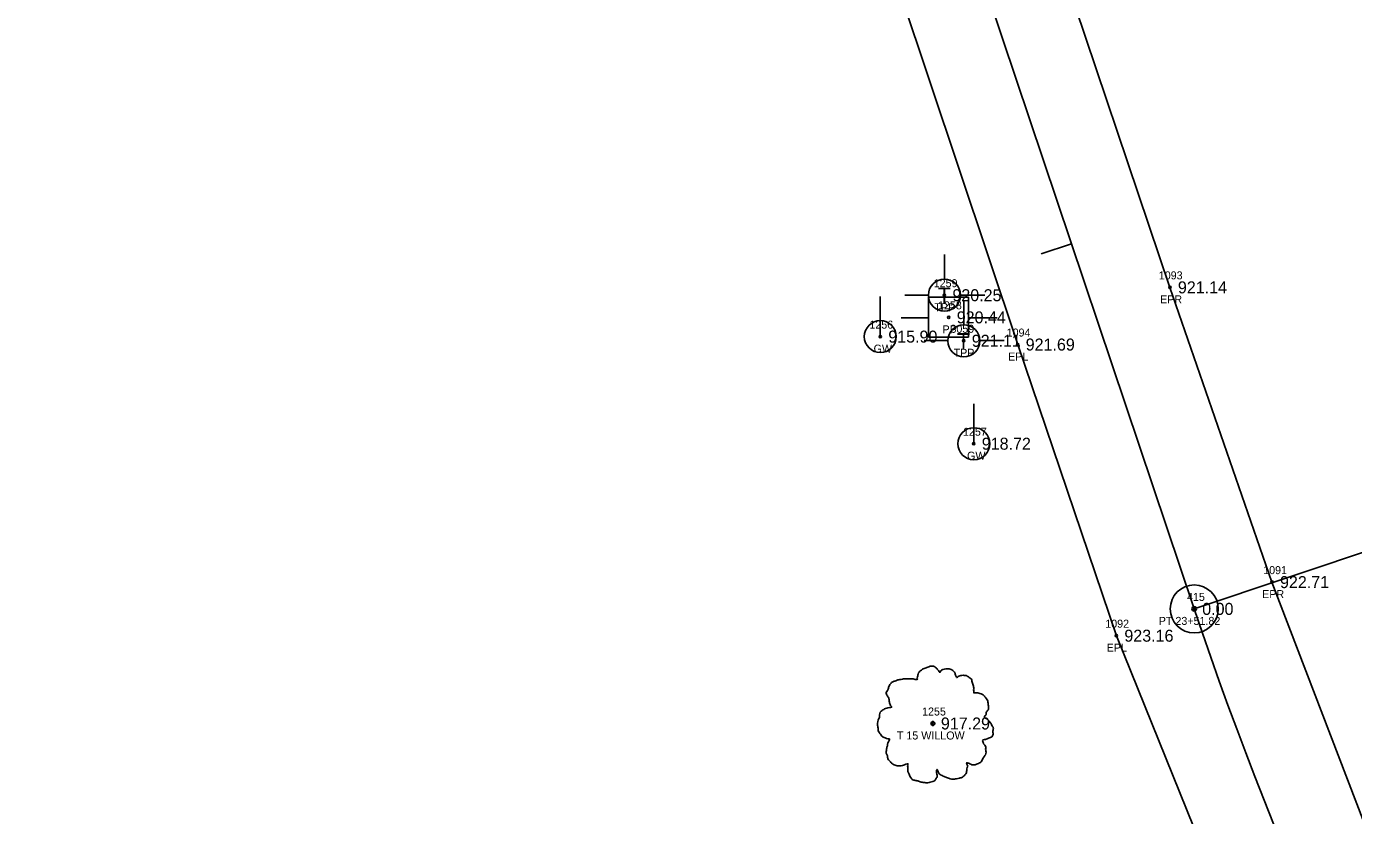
# Model space of a CAD drawing. Extents: x 1528109 to 1531398, y 1157799 to 1162548.
# Drawn here: x 1529767.6 to 1529933.4, y 1159461.9 to 1159560.6 of the extents above; entities that cross this region are included whole.
import ezdxf

# ---------------------------------------------------------------- set-up
doc = ezdxf.new("R2010")
doc.units = 0
for name, color, linetype in [('RD_EX_Road', 7, 'Continuous'), ('RD_EX_Road_txCode', 7, 'Continuous'), ('RD_EX_TX_Road_ELEV', 7, 'Continuous'), ('RD_EX_TX_UT_ELEV', 7, 'Continuous'), ('RD_EX_TX_VEG_ELEV', 7, 'Continuous'), ('RD_EX_UT', 7, 'Continuous'), ('RD_EX_UT_txCode', 7, 'Continuous'), ('RD_EX_VEG', 7, 'Continuous'), ('RD_EX_VEG_txCode', 7, 'Continuous'), ('RD_HC_Cl', 7, 'Continuous'), ('RD_HC_Data', 7, 'Continuous'), ('RD_HC_Data_Tic', 7, 'Continuous'), ('RD_HC_Survey_ELEV', 7, 'Continuous'), ('RD_HC_txCode', 7, 'Continuous'), ('RD_SMD_Locator', 7, 'Continuous')]:
    doc.layers.add(name, color=color, linetype=linetype)

msp = doc.modelspace()

# ---------------------------------------------------------------- linework, layer by layer
at = {"layer": 'RD_EX_Road'}
for points in [[(1530337.52, 1159156.44), (1530294.13, 1159166.93), (1530250.93, 1159177.7), (1530204.42, 1159191.5), (1530168.45, 1159204.97), (1530120.58, 1159231.54), (1530104.56, 1159243.15), (1530086.77, 1159257.61), (1530051.98, 1159290.88), (1530019.2, 1159326.18), (1529978.15, 1159378.31), (1529959.68, 1159408.2), (1529942.81, 1159442.34), (1529934.79, 1159460.88), (1529923.22, 1159491.09), (1529910.46, 1159527.95), (1529895.99, 1159570.93), (1529881.69, 1159613.98), (1529856.28, 1159690.67), (1529839.74, 1159739.71), (1529819.57, 1159800.04), (1529788.95, 1159890.99)], [(1530332.28, 1159136.67), (1530288.96, 1159147.06), (1530245.68, 1159158), (1530197.52, 1159172.18), (1530159.1, 1159186.57), (1530108.6, 1159214.89), (1530072.67, 1159242.37), (1530037.12, 1159276.96), (1530005.21, 1159311.5), (1529961.59, 1159366.88), (1529941.79, 1159398.29), (1529924.06, 1159434.11), (1529903.77, 1159484.39), (1529891.44, 1159520.8), (1529876.79, 1159564.7), (1529862.9, 1159606.82), (1529836.94, 1159684.29), (1529820.66, 1159733.09), (1529800.02, 1159794.4), (1529769.54, 1159884.46)]]:
    msp.add_lwpolyline(points, dxfattribs=at)
at = {"layer": 'RD_EX_UT'}
for p, q in [((1529882.28, 1159532.04), (1529882.28, 1159528.97)), ((1529874.27, 1159521.79), (1529874.27, 1159526.79)), ((1529877.35, 1159526.98), (1529880.28, 1159526.98)), ((1529885.31, 1159526.71), (1529880.31, 1159526.71)), ((1529880.31, 1159526.71), (1529880.31, 1159521.71)), ((1529884.28, 1159526.98), (1529887.35, 1159526.98)), ((1529884.7, 1159526.34), (1529884.7, 1159523.27)), ((1529885.31, 1159521.71), (1529885.31, 1159526.71)), ((1529876.88, 1159524.14), (1529880.35, 1159524.14)), ((1529885.24, 1159524.14), (1529888.88, 1159524.14)), ((1529879.76, 1159521.29), (1529882.7, 1159521.29)), ((1529880.31, 1159521.71), (1529885.31, 1159521.71)), ((1529886.7, 1159521.29), (1529889.76, 1159521.29)), ((1529885.95, 1159508.4), (1529885.95, 1159513.4))]:
    msp.add_line(p, q, dxfattribs=at)
for centre in [(1529882.28, 1159526.97), (1529874.27, 1159521.79), (1529884.7, 1159521.27), (1529885.95, 1159508.4)]:
    msp.add_circle(centre, 2, dxfattribs=at)
at = {"layer": 'RD_EX_VEG'}
for centre, radius in [((1529880.84, 1159473.41), 0.25), ((1529880.82, 1159473.39), 0.0001)]:
    msp.add_circle(centre, radius, dxfattribs=at)
for points in [[(1529880.97, 1159480.58), (1529880.67, 1159480.6), (1529880.34, 1159480.5), (1529880.09, 1159480.4), (1529879.87, 1159480.33), (1529879.64, 1159480.23), (1529879.34, 1159480.05), (1529879.12, 1159479.85), (1529878.99, 1159479.6), (1529878.94, 1159479.38), (1529878.89, 1159479.1), (1529878.89, 1159478.93), (1529878.77, 1159478.9), (1529878.62, 1159478.93), (1529878.37, 1159479), (1529878.12, 1159479), (1529877.87, 1159479), (1529877.52, 1159478.98), (1529877.17, 1159478.98), (1529876.89, 1159478.93), (1529876.57, 1159478.88), (1529876.19, 1159478.75), (1529875.84, 1159478.63), (1529875.55, 1159478.38), (1529875.3, 1159477.9), (1529875.17, 1159477.55), (1529875.02, 1159477.3), (1529875.17, 1159476.85), (1529875.35, 1159476.5), (1529875.37, 1159476.3), (1529875.45, 1159475.88), (1529875.55, 1159475.65), (1529875.67, 1159475.45), (1529875.6, 1159475.43), (1529875.22, 1159475.38), (1529874.92, 1159475.28), (1529874.5, 1159475.05), (1529874.27, 1159474.83), (1529874.17, 1159474.5), (1529874.15, 1159474.15), (1529874.05, 1159473.95), (1529873.97, 1159473.68), (1529873.95, 1159473.6), (1529873.9, 1159473.28), (1529874, 1159472.83), (1529874.02, 1159472.48), (1529874.15, 1159472.26), (1529874.3, 1159472.08), (1529874.47, 1159471.83), (1529874.87, 1159471.61), (1529875.2, 1159471.51), (1529875.4, 1159471.48), (1529875.22, 1159470.98), (1529875.17, 1159470.63), (1529875.05, 1159470.23), (1529875.05, 1159470.16), (1529875, 1159469.68), (1529875.15, 1159469.36), (1529875.22, 1159468.98), (1529875.4, 1159468.76), (1529875.67, 1159468.46), (1529875.99, 1159468.23), (1529876.49, 1159468.11), (1529876.89, 1159468.13), (1529877.47, 1159468.31), (1529877.72, 1159468.38), (1529877.69, 1159468.21), (1529877.72, 1159467.83), (1529877.72, 1159467.41), (1529877.87, 1159467.08), (1529877.97, 1159466.81), (1529878.12, 1159466.56), (1529878.44, 1159466.33), (1529878.84, 1159466.26), (1529879.27, 1159466.11), (1529879.72, 1159466.03), (1529880.22, 1159466.01), (1529880.82, 1159466.16), (1529881.09, 1159466.28), (1529881.19, 1159466.46), (1529881.39, 1159466.83), (1529881.34, 1159467.06), (1529881.37, 1159467.66), (1529881.47, 1159467.48), (1529881.64, 1159467.13), (1529882.14, 1159466.83), (1529882.54, 1159466.66), (1529883.02, 1159466.51), (1529883.32, 1159466.43), (1529883.79, 1159466.51), (1529884.17, 1159466.58), (1529884.54, 1159466.71), (1529884.84, 1159466.98), (1529885.02, 1159467.26), (1529885.07, 1159467.53), (1529885.14, 1159467.91), (1529885.19, 1159468.08)], [(1529885.19, 1159468.08), (1529885.12, 1159468.26), (1529885.07, 1159468.51), (1529885.14, 1159468.48), (1529885.32, 1159468.43), (1529885.59, 1159468.31), (1529885.82, 1159468.23), (1529886.14, 1159468.26), (1529886.42, 1159468.36), (1529886.87, 1159468.63), (1529887.14, 1159469.11), (1529887.41, 1159469.51), (1529887.49, 1159469.83), (1529887.44, 1159470.06), (1529887.41, 1159470.56), (1529887.21, 1159470.81), (1529887.16, 1159470.93), (1529887.07, 1159471.33), (1529887.14, 1159471.38), (1529887.41, 1159471.43), (1529887.79, 1159471.56), (1529888.06, 1159471.68), (1529888.29, 1159471.86), (1529888.36, 1159472.08), (1529888.34, 1159472.48), (1529888.39, 1159472.88), (1529888.31, 1159473.03), (1529888.21, 1159473.18), (1529888.14, 1159473.38), (1529887.99, 1159473.53), (1529887.89, 1159473.68), (1529887.79, 1159473.78), (1529887.66, 1159473.93), (1529887.49, 1159474.05), (1529887.34, 1159474.1), (1529887.29, 1159474.25), (1529887.44, 1159474.45), (1529887.49, 1159474.55), (1529887.51, 1159474.78), (1529887.74, 1159475.13), (1529887.79, 1159475.53), (1529887.74, 1159475.95), (1529887.69, 1159476.23), (1529887.54, 1159476.5), (1529887.34, 1159476.75), (1529887.21, 1159476.93), (1529887.04, 1159477.05), (1529886.72, 1159477.18), (1529886.47, 1159477.23), (1529886.12, 1159477.23), (1529885.92, 1159477.28), (1529885.94, 1159477.33), (1529885.94, 1159477.48), (1529885.94, 1159477.75), (1529885.87, 1159478.2), (1529885.72, 1159478.7), (1529885.72, 1159478.73), (1529885.62, 1159478.98), (1529885.39, 1159479.18), (1529885.22, 1159479.28), (1529885.02, 1159479.4), (1529884.77, 1159479.43), (1529884.47, 1159479.43), (1529884.19, 1159479.38), (1529883.99, 1159479.28), (1529883.82, 1159479.15), (1529883.74, 1159479.3), (1529883.64, 1159479.6), (1529883.59, 1159479.75), (1529883.44, 1159479.93), (1529883.22, 1159480.13), (1529882.77, 1159480.25), (1529882.14, 1159480.18), (1529881.84, 1159479.98), (1529881.69, 1159479.8), (1529881.64, 1159479.93), (1529881.44, 1159480.13), (1529881.34, 1159480.3), (1529881.17, 1159480.43), (1529881.02, 1159480.53), (1529880.92, 1159480.58)]]:
    msp.add_spline(points, degree=3, dxfattribs=at)
at = {"layer": 'RD_HC_Cl'}
msp.add_line((1529913.5, 1159487.74), (1529527.85, 1160635.77), dxfattribs=at)
msp.add_arc((1530368.9, 1159640.71), 480.41, 198.568, 222.8065, dxfattribs=at)
at = {"layer": 'RD_HC_Data'}
msp.add_line((1529913.5, 1159487.74), (1530023.07, 1159524.55), dxfattribs=at)
for radius in [3, 0.282]:
    msp.add_circle((1529913.5, 1159487.74), radius, dxfattribs=at)
at = {"layer": 'RD_HC_Data_Tic'}
msp.add_line((1529898.15, 1159533.41), (1529894.36, 1159532.13), dxfattribs=at)
at = {"layer": 'RD_SMD_Locator'}
for centre in [(1529910.46, 1159527.95), (1529882.28, 1159526.97), (1529882.82, 1159524.2), (1529874.27, 1159521.79), (1529884.7, 1159521.27), (1529891.44, 1159520.8), (1529885.95, 1159508.4), (1529923.22, 1159491.09), (1529913.5, 1159487.74), (1529903.77, 1159484.39), (1529880.84, 1159473.41)]:
    msp.add_circle(centre, 0.15, dxfattribs=at)

# ---------------------------------------------------------------- texts
at = {"layer": 'RD_EX_Road_txCode'}
for s, p in [('1093', (1529909.07, 1159528.95)), ('EPR', (1529909.23, 1159525.95)), ('1094', (1529890.06, 1159521.8)), ('EPL', (1529890.24, 1159518.8)), ('1091', (1529922.12, 1159492.09)), ('EPR', (1529921.99, 1159489.09)), ('1092', (1529902.38, 1159485.39)), ('EPL', (1529902.56, 1159482.39))]:
    msp.add_text(s, height=1, dxfattribs=at).set_placement(p)
at = {"layer": 'RD_EX_TX_Road_ELEV'}
for s, p in [('921.14', (1529911.46, 1159527.2)), ('921.69', (1529892.44, 1159520.05)), ('922.71', (1529924.22, 1159490.34)), ('923.16', (1529904.77, 1159483.64))]:
    msp.add_text(s, height=1.5, dxfattribs=at).set_placement(p)
at = {"layer": 'RD_EX_TX_UT_ELEV'}
for s, p in [('920.25', (1529883.28, 1159526.22)), ('915.90', (1529875.27, 1159521.04)), ('921.11', (1529885.7, 1159520.52)), ('918.72', (1529886.95, 1159507.65))]:
    msp.add_text(s, height=1.5, dxfattribs=at).set_placement(p)
at = {"layer": 'RD_EX_TX_VEG_ELEV'}
msp.add_text('917.29', height=1.5, dxfattribs=at).set_placement((1529881.84, 1159472.66))
at = {"layer": 'RD_EX_UT'}
for p in [(1529881.44, 1159525.92), (1529883.85, 1159520.23)]:
    msp.add_text('T', height=2, dxfattribs=at).set_placement(p)
at = {"layer": 'RD_EX_UT_txCode'}
for s, p in [('1259', (1529880.94, 1159527.97)), ('TPP', (1529881.02, 1159524.97)), ('1258', (1529881.48, 1159525.2)), ('1256', (1529872.9, 1159522.79)), ('PP', (1529882.04, 1159522.2)), ('3059', (1529883.03, 1159522.27)), ('GW', (1529873.43, 1159519.79)), ('TPP', (1529883.43, 1159519.27)), ('1257', (1529884.6, 1159509.4)), ('GW', (1529885.11, 1159506.4))]:
    msp.add_text(s, height=1, dxfattribs=at).set_placement(p)
at = {"layer": 'RD_EX_VEG_txCode'}
for s, p in [('1255', (1529879.49, 1159474.41)), ('T 15 WILLOW', (1529876.34, 1159471.41))]:
    msp.add_text(s, height=1, dxfattribs=at).set_placement(p)
at = {"layer": 'RD_HC_Survey_ELEV'}
for s, p in [('920.44', (1529883.82, 1159523.45)), ('0.00', (1529914.5, 1159486.99))]:
    msp.add_text(s, height=1.5, dxfattribs=at).set_placement(p)
at = {"layer": 'RD_HC_txCode'}
for s, p in [('415', (1529912.6, 1159488.74)), ('PT 23+51.82', (1529909.07, 1159485.74))]:
    msp.add_text(s, height=1, dxfattribs=at).set_placement(p)

doc.saveas('drawing.dxf')
